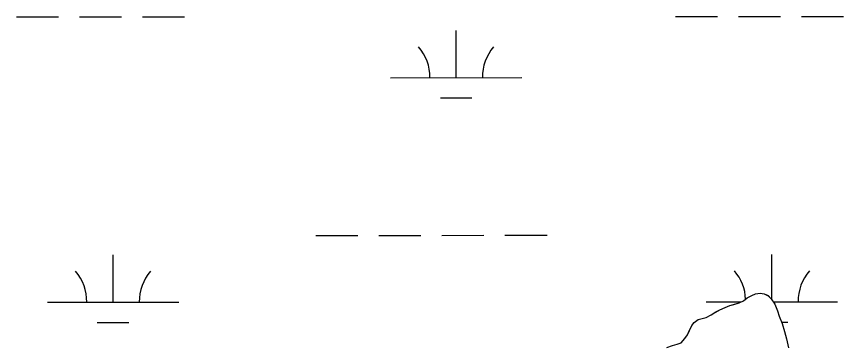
# Model space of a CAD drawing. Extents: x 3279314 to 3317160, y 734079 to 759431.
# Drawn here: x 3295146 to 3295776, y 743293 to 743545 of the extents above; entities that cross this region are included whole.
import ezdxf

# ---------------------------------------------------------------- set-up
doc = ezdxf.new("R2010")
doc.units = 0
for name, color, linetype in [('V-SITE-VEGE', 7, 'Continuous'), ('V-TOPO-SHOR', 7, 'Continuous'), ('V-WETL-SWMP', 7, 'Continuous')]:
    doc.layers.add(name, color=color, linetype=linetype)

msp = doc.modelspace()

# ---------------------------------------------------------------- linework, layer by layer
at = {"layer": 'V-SITE-VEGE'}
for p, q in [((3295696.86, 743326.79), (3295700.21, 743328.25)), ((3295700.21, 743328.25), (3295703.08, 743330.42)), ((3295703.08, 743330.42), (3295706.42, 743332.35)), ((3295706.42, 743332.35), (3295709.29, 743333.57)), ((3295709.29, 743333.57), (3295712.88, 743334.06)), ((3295712.88, 743334.06), (3295716, 743333.6)), ((3295716, 743333.6), (3295718.88, 743332.18)), ((3295718.88, 743332.18), (3295721.29, 743329.79)), ((3295721.29, 743329.79), (3295723.95, 743325.73)), ((3295682.04, 743321.45), (3295686.34, 743323.15)), ((3295686.34, 743323.15), (3295689.69, 743324.6)), ((3295689.69, 743324.6), (3295696.86, 743326.79)), ((3295723.95, 743325.73), (3295726.13, 743320.71)), ((3295668.65, 743314.67), (3295671.76, 743315.64)), ((3295671.76, 743315.64), (3295675.59, 743317.58)), ((3295675.59, 743317.58), (3295682.04, 743321.45)), ((3295726.13, 743320.71), (3295727.35, 743316.65)), ((3295727.35, 743316.65), (3295729.53, 743310.9)), ((3295657.45, 743302.39), (3295660.77, 743309.35)), ((3295660.77, 743309.35), (3295662.68, 743311.76)), ((3295662.68, 743311.76), (3295665.54, 743313.93)), ((3295665.54, 743313.93), (3295668.65, 743314.67)), ((3295729.53, 743310.9), (3295731.48, 743304.92)), ((3295731.48, 743304.92), (3295732.95, 743299.42)), ((3295652.69, 743296.37), (3295655.55, 743299.5)), ((3295655.55, 743299.5), (3295657.45, 743302.39)), ((3295732.95, 743299.42), (3295734.42, 743292.48)), ((3295641.69, 743292.73), (3295645.99, 743294.18)), ((3295645.99, 743294.18), (3295649.58, 743295.16)), ((3295649.58, 743295.16), (3295652.69, 743296.37))]:
    msp.add_line(p, q, dxfattribs=at)
at = {"layer": 'V-TOPO-SHOR'}
msp.add_lwpolyline([(3295641.69, 743292.72), (3295645.99, 743294.18), (3295649.58, 743295.16), (3295652.69, 743296.37), (3295655.55, 743299.5), (3295657.45, 743302.39), (3295658.87, 743305.27), (3295660.77, 743309.35), (3295662.68, 743311.76), (3295665.54, 743313.93), (3295668.65, 743314.67), (3295671.76, 743315.64), (3295675.59, 743317.58), (3295679.17, 743319.75), (3295682.04, 743321.45), (3295686.34, 743323.15), (3295689.69, 743324.6), (3295692.8, 743325.57), (3295696.86, 743326.79), (3295700.21, 743328.25), (3295703.08, 743330.42), (3295706.42, 743332.35), (3295709.29, 743333.57), (3295712.88, 743334.06), (3295716, 743333.6), (3295718.88, 743332.18), (3295721.29, 743329.79), (3295723.95, 743325.73), (3295726.13, 743320.71), (3295727.35, 743316.65), (3295729.53, 743310.9), (3295731.48, 743304.92), (3295732.95, 743299.42), (3295734.42, 743292.48)], dxfattribs=at)
at = {"layer": 'V-WETL-SWMP'}
for p, q in [((3295146.43, 743544.46), (3295178.43, 743544.48)), ((3295194.43, 743544.49), (3295226.43, 743544.51)), ((3295242.43, 743544.51), (3295274.43, 743544.53)), ((3295648.34, 743544.72), (3295680.34, 743544.74)), ((3295696.34, 743544.74), (3295728.34, 743544.76)), ((3295744.34, 743544.77), (3295776.34, 743544.79)), ((3295481.3, 743498.21), (3295481.28, 743534.21)), ((3295431.3, 743498.18), (3295531.3, 743498.23)), ((3295469.3, 743482.77), (3295493.3, 743482.78)), ((3295374.51, 743378.08), (3295406.51, 743378.1)), ((3295422.51, 743378.1), (3295454.51, 743378.12)), ((3295470.51, 743378.13), (3295502.51, 743378.15)), ((3295518.51, 743378.15), (3295550.51, 743378.17)), ((3295219.95, 743327.26), (3295219.93, 743363.26)), ((3295721.85, 743328.93), (3295721.84, 743363.52)), ((3295696.87, 743326.79), (3295700.21, 743328.25)), ((3295696.87, 743326.79), (3295700.21, 743328.25)), ((3295700.21, 743328.25), (3295703.08, 743330.42)), ((3295700.21, 743328.25), (3295703.08, 743330.42)), ((3295703.08, 743330.42), (3295706.42, 743332.35)), ((3295703.08, 743330.42), (3295706.42, 743332.35)), ((3295706.42, 743332.35), (3295709.29, 743333.56)), ((3295706.42, 743332.35), (3295709.29, 743333.56)), ((3295709.29, 743333.56), (3295712.88, 743334.06)), ((3295709.29, 743333.56), (3295712.88, 743334.06)), ((3295712.88, 743334.06), (3295716, 743333.6)), ((3295712.88, 743334.06), (3295716, 743333.6)), ((3295716, 743333.6), (3295718.88, 743332.17)), ((3295716, 743333.6), (3295718.88, 743332.17)), ((3295718.88, 743332.17), (3295721.29, 743329.79)), ((3295718.88, 743332.17), (3295721.29, 743329.79)), ((3295721.29, 743329.79), (3295723.95, 743325.73)), ((3295721.29, 743329.79), (3295723.95, 743325.73)), ((3295169.95, 743327.23), (3295269.95, 743327.29)), ((3295671.85, 743327.49), (3295698.51, 743327.5)), ((3295682.04, 743321.44), (3295686.34, 743323.14)), ((3295682.04, 743321.44), (3295686.34, 743323.14)), ((3295686.34, 743323.14), (3295689.69, 743324.6)), ((3295686.34, 743323.14), (3295689.69, 743324.6)), ((3295689.69, 743324.6), (3295696.87, 743326.79)), ((3295689.69, 743324.6), (3295696.87, 743326.79)), ((3295722.78, 743327.52), (3295771.85, 743327.54)), ((3295723.95, 743325.73), (3295726.13, 743320.71)), ((3295723.95, 743325.73), (3295726.13, 743320.71)), ((3295668.65, 743314.66), (3295671.76, 743315.64)), ((3295668.65, 743314.66), (3295671.76, 743315.64)), ((3295671.76, 743315.64), (3295675.59, 743317.58)), ((3295671.76, 743315.64), (3295675.59, 743317.58)), ((3295675.59, 743317.58), (3295682.04, 743321.44)), ((3295675.59, 743317.58), (3295682.04, 743321.44)), ((3295726.13, 743320.71), (3295727.35, 743316.64)), ((3295726.13, 743320.71), (3295727.35, 743316.64)), ((3295727.35, 743316.64), (3295729.54, 743310.9)), ((3295727.35, 743316.64), (3295729.54, 743310.9)), ((3295207.95, 743311.82), (3295231.95, 743311.83)), ((3295657.45, 743302.39), (3295660.77, 743309.35)), ((3295657.45, 743302.39), (3295660.77, 743309.35)), ((3295660.77, 743309.35), (3295662.68, 743311.76)), ((3295660.77, 743309.35), (3295662.68, 743311.76)), ((3295662.68, 743311.76), (3295665.54, 743313.93)), ((3295662.68, 743311.76), (3295665.54, 743313.93)), ((3295665.54, 743313.93), (3295668.65, 743314.66)), ((3295665.54, 743313.93), (3295668.65, 743314.66)), ((3295729.09, 743312.09), (3295733.86, 743312.09)), ((3295729.54, 743310.9), (3295731.48, 743304.92)), ((3295729.54, 743310.9), (3295731.48, 743304.92)), ((3295731.48, 743304.92), (3295732.95, 743299.42)), ((3295731.48, 743304.92), (3295732.95, 743299.42)), ((3295652.69, 743296.37), (3295655.55, 743299.5)), ((3295652.69, 743296.37), (3295655.55, 743299.5)), ((3295655.55, 743299.5), (3295657.45, 743302.39)), ((3295655.55, 743299.5), (3295657.45, 743302.39)), ((3295732.95, 743299.42), (3295734.42, 743292.48)), ((3295732.95, 743299.42), (3295734.42, 743292.48)), ((3295641.69, 743292.72), (3295645.99, 743294.18)), ((3295641.69, 743292.72), (3295645.99, 743294.18)), ((3295645.99, 743294.18), (3295649.58, 743295.16)), ((3295645.99, 743294.18), (3295649.58, 743295.16)), ((3295649.58, 743295.16), (3295652.69, 743296.37)), ((3295649.58, 743295.16), (3295652.69, 743296.37))]:
    msp.add_line(p, q, dxfattribs=at)
for centre, start, end in [((3295426.05, 743498.65), 359.25735, 40.80101), ((3295536.54, 743498.71), 139.25734, 180.801), ((3295164.7, 743327.71), 359.25735, 40.80101), ((3295275.19, 743327.76), 139.25734, 180.801), ((3295666.61, 743327.96), 2.44699, 40.80101), ((3295777.1, 743328.02), 139.25734, 180.801)]:
    msp.add_arc(centre, 35.25, start, end, dxfattribs=at)

doc.saveas('drawing.dxf')
